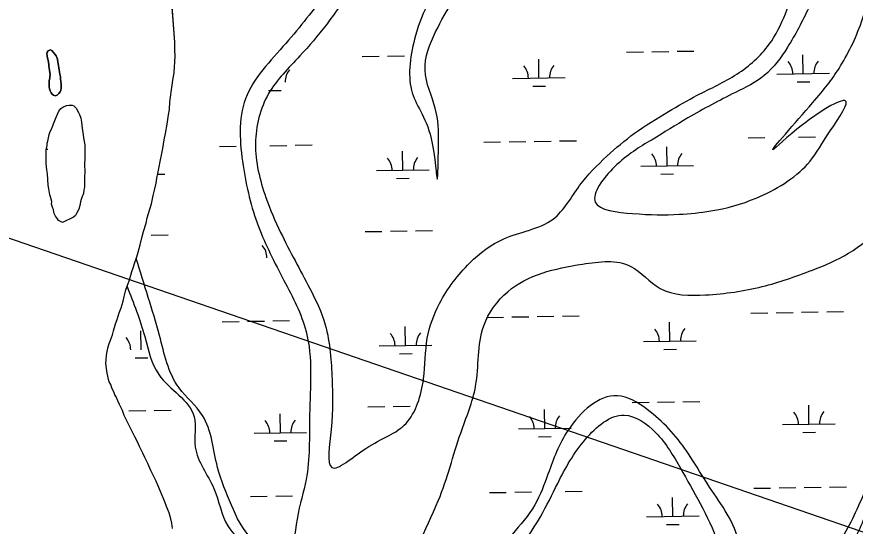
# Model space of a CAD drawing. Extents: x 3855477 to 3893699, y 299188 to 325115.
# Drawn here: x 3882289 to 3883881, y 321382 to 322349 of the extents above; entities that cross this region are included whole.
import ezdxf

# ---------------------------------------------------------------- set-up
doc = ezdxf.new("R2010")
doc.units = 0
for name, color, linetype in [('V-TOPO-SHOR', 7, 'Continuous'), ('V-UTIL-LINE', 7, 'Continuous'), ('V-WETL-SWMP', 7, 'Continuous')]:
    doc.layers.add(name, color=color, linetype=linetype)

msp = doc.modelspace()

# ---------------------------------------------------------------- linework, layer by layer
at = {"layer": 'V-TOPO-SHOR'}
for points in [[(3882515.6, 321889.9), (3882516.6, 321893), (3882519.1, 321901.8), (3882523.3, 321915.8), (3882527, 321931.5), (3882529.4, 321941.4), (3882534.3, 321956.6), (3882536.7, 321967.1), (3882541.6, 321983.4), (3882544.6, 321993.9), (3882547.7, 322009.6), (3882550.2, 322019.5), (3882553.3, 322033), (3882555.1, 322042.3), (3882556.4, 322051), (3882559.5, 322063.9), (3882561.3, 322073.8), (3882564.4, 322089), (3882566.3, 322098.9), (3882568.8, 322115.2), (3882571.3, 322126.9), (3882574.4, 322145), (3882576.9, 322162.5), (3882578.8, 322172.4), (3882579.5, 322187), (3882580.8, 322196.4), (3882582.7, 322209.8), (3882584, 322218.6), (3882585.2, 322228.5), (3882586.5, 322235.5), (3882587.7, 322242.5), (3882588.5, 322254.2), (3882589.1, 322261.8), (3882589.3, 322275.2), (3882588.8, 322284.6), (3882589, 322300.4), (3882581.3, 322399.3)], [(3882351.5, 322232.3), (3882350.2, 322227.5), (3882350.2, 322221.9), (3882350.1, 322218.7), (3882350.5, 322215.4), (3882351.3, 322211.8), (3882352.4, 322208.2), (3882354.4, 322204.5), (3882356.4, 322202.1), (3882358.4, 322199.7), (3882361.6, 322198.8), (3882365.6, 322200), (3882368.9, 322202.8), (3882371.3, 322206.4), (3882372.5, 322209.2), (3882373, 322213.2), (3882373, 322217.6), (3882373.1, 322221.6), (3882372.3, 322224.9), (3882371.6, 322231.3), (3882371.6, 322234.5), (3882370.9, 322239.7), (3882370.1, 322244.2), (3882369.4, 322247.8), (3882369, 322251), (3882368.2, 322255.9), (3882367.1, 322262.7), (3882366, 322268.3), (3882365.2, 322271.6), (3882364, 322274.4), (3882361.2, 322278), (3882358.1, 322281.7), (3882355.7, 322284.5), (3882352.1, 322285.8), (3882348.4, 322284.2), (3882346.4, 322281.8), (3882346, 322278.2), (3882346.7, 322274.6), (3882347.5, 322270.2), (3882348.3, 322266.5), (3882349, 322262.1), (3882349.8, 322258.5), (3882349.7, 322254.8), (3882350.5, 322251.2), (3882351.3, 322247.2), (3882351.6, 322242.8), (3882352, 322238.7), (3882351.5, 322235.1), (3882351.5, 322232.3)], [(3882375.8, 321958), (3882368.2, 321962.1), (3882365.9, 321965.1), (3882362.5, 321970.4), (3882360.2, 321975.1), (3882359, 321978), (3882358.5, 321982.7), (3882357.4, 321985.6), (3882355.1, 321992.7), (3882355.2, 321998), (3882352.9, 322006.7), (3882351.8, 322010.9), (3882349.6, 322022), (3882348.5, 322029), (3882348, 322039.5), (3882347, 322050.7), (3882345.9, 322058.3), (3882344.9, 322070), (3882344.4, 322078.2), (3882344.5, 322089.3), (3882344.6, 322096.3), (3882346.4, 322104.5), (3882346.4, 322108.6), (3882347.7, 322112.6), (3882348.9, 322119.1), (3882350.7, 322125.5), (3882352.5, 322130.7), (3882354.9, 322135.4), (3882356.7, 322140.6), (3882359.8, 322148.8), (3882362.2, 322155.2), (3882366.4, 322163.9), (3882368.8, 322169.7), (3882372.3, 322174.4), (3882376.4, 322177.2), (3882383.5, 322180.1), (3882388.2, 322181.2), (3882394, 322181.1), (3882397.5, 322179.9), (3882401.6, 322175.2), (3882406.2, 322167), (3882407.9, 322162.9), (3882410.7, 322156.4), (3882411.8, 322148.8), (3882412.3, 322142.9), (3882413.4, 322132.4), (3882414.5, 322128.9), (3882415, 322124.8), (3882415.6, 322118.9), (3882417.8, 322105.4), (3882418.2, 322092), (3882418.1, 322082), (3882417.3, 322066.3), (3882417.8, 322056.3), (3882417.6, 322042.3), (3882417.6, 322034.1), (3882417.5, 322025.3), (3882416.2, 322020.1), (3882415.6, 322013.1), (3882414.4, 322010.2), (3882413.2, 322007.3), (3882411.3, 322002), (3882410.1, 321997.3), (3882408.9, 321990.3), (3882406.5, 321983.4), (3882402.3, 321975.2), (3882400.5, 321971.7), (3882396.4, 321968.3), (3882375.8, 321958)], [(3882584.6, 321377.1), (3882583, 321387.6), (3882581.3, 321395.8), (3882577.9, 321407), (3882573.4, 321419.3), (3882570, 321428.1), (3882564.8, 321439.9), (3882562, 321447.5), (3882556.9, 321459.3), (3882553.4, 321466.9), (3882547.7, 321478.7), (3882543.1, 321487.5), (3882537.4, 321500.4), (3882532.3, 321512.2), (3882528.3, 321520.4), (3882522, 321532.8), (3882518, 321541.6), (3882512.8, 321551), (3882507.7, 321561.6), (3882500.3, 321576.8), (3882492.8, 321591.5), (3882489.4, 321601.5), (3882483.7, 321612.7), (3882480.9, 321619.8), (3882477.4, 321627.4), (3882475.1, 321630.9), (3882473.4, 321636.8), (3882470, 321642.7), (3882468.9, 321646.2), (3882467.2, 321650.9), (3882464.3, 321655.6), (3882463.2, 321660.3), (3882461.5, 321666.7), (3882460.4, 321672), (3882459.3, 321680.8), (3882457.7, 321690.2), (3882458.3, 321697.2), (3882459, 321706.5), (3882460.3, 321713), (3882462.1, 321722.3), (3882464.5, 321728.7), (3882466.9, 321734.5), (3882470.5, 321745), (3882472.4, 321752.6), (3882476.6, 321766), (3882479.6, 321774.1), (3882483.3, 321787), (3882486.9, 321796.3), (3882490.6, 321809.1), (3882493, 321817.8), (3882496.1, 321830.1), (3882498.3, 321836.6)]]:
    msp.add_lwpolyline(points, dxfattribs=at)
for points in [[(3883204.6, 323184.1), (3883137.7, 323125.1), (3883047.8, 323169.9), (3882979, 323147.9), (3882966, 323067.4), (3882911.3, 322997.9), (3882856.5, 322960.2), (3882875.7, 322892), (3882913.2, 322841.3), (3882974.7, 322828.9), (3883024.1, 322767.7), (3883063.4, 322663), (3883100.9, 322564.6), (3883047.7, 322507), (3882994.1, 322472), (3882924.2, 322398.7), (3882876.1, 322333), (3882826.3, 322274.3), (3882767.1, 322202.9), (3882742, 322108.2), (3882761.8, 322005.9), (3882789.8, 321939.3), (3882845.2, 321832.9), (3882874.5, 321763.7), (3882887.5, 321661), (3882885.6, 321565.3), (3882887.3, 321493), (3882951.4, 321529.2), (3883028, 321576.9), (3883061.1, 321661.1), (3883068.3, 321738.3), (3883091.6, 321804.6), (3883149.1, 321881.6), (3883213.5, 321927.3), (3883307.1, 321964.8), (3883357.5, 322028.1), (3883409.4, 322084), (3883461.6, 322127.5), (3883526, 322168.8), (3883580.9, 322199.7), (3883656, 322239.9), (3883717.5, 322296.5), (3883748, 322354), (3883774.2, 322426), (3883805.5, 322519.5), (3883819.6, 322584.8), (3883819.9, 322669.9), (3883823.4, 322762.8), (3883796.8, 322839.4), (3883769.8, 322912.3), (3883801.4, 322977)], [(3883382.5, 323040.4), (3883352.8, 322994.6), (3883274.7, 322964.1), (3883188.6, 322910.6), (3883177.4, 322816.4), (3883178.9, 322743.9), (3883185.4, 322667.1), (3883194.6, 322596.3), (3883185.3, 322514.7), (3883134, 322451.2), (3883072.2, 322378), (3883045.9, 322312.9), (3883038.2, 322209.7), (3883075.6, 322117.9), (3883087.3, 322040.3), (3883089.5, 322102.9), (3883083.4, 322175.1), (3883064, 322247.5), (3883084.1, 322319.9), (3883118.7, 322380), (3883193.4, 322458), (3883236.8, 322516), (3883236.6, 322588.1), (3883202.7, 322677.6), (3883194.1, 322785.2), (3883210.6, 322869.5), (3883253.9, 322921.7), (3883334.1, 322940.2), (3883390.9, 322987.4), (3883407.8, 323035.6)], [(3883829, 322848.5), (3883835.6, 322829), (3883848.8, 322756.2), (3883845.7, 322684.1), (3883856.1, 322583.4), (3883849.2, 322497.3), (3883821.9, 322429.9), (3883792.4, 322365.7), (3883752.1, 322290.9), (3883708, 322237.3), (3883653.1, 322205), (3883563.1, 322156.7), (3883494.9, 322115.4), (3883423.8, 322063.8), (3883387.1, 321997), (3883457.9, 321975.2), (3883546.9, 321973.8), (3883606.7, 321980.1), (3883692.6, 322004.5), (3883790.1, 322069.1), (3883827, 322122.6), (3883863.4, 322187.1), (3883780.4, 322143.6), (3883724.4, 322096.3), (3883799.7, 322185.3), (3883849.9, 322250.6), (3883892.5, 322338.8), (3883916.4, 322434.8), (3883927.9, 322538.5), (3883922.5, 322622.2), (3883944.6, 322712.4), (3883963.8, 322822.3), (3883898.8, 322914), (3883852.3, 322941.8)], [(3882569.4, 322917), (3882647.4, 322917.9), (3882712, 322917.2), (3882776.8, 322920.2), (3882837.6, 322906.4), (3882879.5, 322821.6), (3882935.1, 322783), (3882998, 322717.2), (3883022.2, 322649.9), (3883061.8, 322586.1), (3883009.2, 322517.3), (3882952.9, 322470.5), (3882878, 322393.3), (3882799.8, 322298.2), (3882723.1, 322193.2), (3882718.6, 322066.2), (3882747.7, 321950.7), (3882796.2, 321848.3), (3882838.2, 321751.2), (3882844.9, 321593.2), (3882838.4, 321470.6), (3882821.1, 321395.2), (3882798.5, 321326.9), (3882737.9, 321354.9), (3882696.4, 321421.8), (3882670.1, 321493.4), (3882641.4, 321592.1), (3882596.9, 321644.2), (3882559.9, 321743.8), (3882538.4, 321816), (3882515.6, 321889.9)], [(3883194.7, 321185.6), (3883200, 321245.1), (3883282.9, 321399.6), (3883315.9, 321463), (3883368.8, 321547.1), (3883442, 321592.6), (3883502.2, 321559.1), (3883548.7, 321491.7), (3883586.3, 321424.7), (3883619.9, 321349.4), (3883633.8, 321284.8), (3883635.4, 321204.1), (3883635.5, 321153.9), (3883705.5, 321047.5), (3883690.2, 320967), (3883727, 321063.7), (3883672, 321209.1), (3883753.2, 321240), (3883834.3, 321277), (3883870.7, 321337), (3883907.1, 321419.2), (3883936.2, 321487.6), (3883985.2, 321538.6), (3884058.3, 321572.2), (3884101.1, 321655.1), (3884058.9, 321755.8), (3884030.8, 321841.6), (3884042, 321968.6), (3884078.9, 322027.8), (3884144.5, 322093.4), (3884230.6, 322167.5), (3884293.2, 322211.8), (3884352.3, 322257.2), (3884435.6, 322322.4), (3884532.8, 322396.1), (3884598.1, 322470.8), (3884664.3, 322585.7), (3884702.2, 322625.7)], [(3883046.4, 321226.9), (3883038, 321261.4), (3883089.2, 321429.9), (3883131.7, 321558.5), (3883160, 321647.7), (3883175.5, 321762), (3883220.9, 321826.8), (3883362.9, 321879.2), (3883454.5, 321874.9), (3883510.3, 321833.2), (3883596.7, 321820.7), (3883704, 321836.6), (3883799.3, 321867.8), (3883868.2, 321899.9), (3883928.3, 321950.1), (3883978.6, 322019.1), (3884036.2, 322100.7), (3884082.9, 322147.8), (3884143.9, 322172.2), (3884154.8, 322158)], [(3884154.8, 322158), (3884107.5, 322100.2), (3884043.8, 322025.7), (3884007.5, 321962.8), (3884001.4, 321864), (3884013.2, 321795.4), (3884046.7, 321711.8), (3884051.1, 321623.6), (3883976.6, 321571), (3883904.7, 321462.1), (3883859.8, 321366.5), (3883818.6, 321310.4), (3883750.7, 321269.8), (3883678.7, 321297.3), (3883659.1, 321355.7), (3883600.1, 321462.2), (3883560.4, 321524.5), (3883485.8, 321603.3), (3883429.2, 321629.3), (3883336.1, 321564.7), (3883297.4, 321480.5), (3883272.3, 321422.3), (3883229.3, 321366.2), (3883170.1, 321300.1), (3883111, 321236.7)], [(3882498.3, 321836.6), (3882531.9, 321741.5), (3882558.5, 321669.5), (3882625.6, 321589.4), (3882627.8, 321532), (3882663.2, 321453), (3882689.6, 321382.1), (3882766.1, 321304.3), (3882801, 321227.2), (3882847.3, 321155.8), (3882882.8, 321095.2), (3882894.2, 321074.6)]]:
    msp.add_spline(points, degree=3, dxfattribs=at)
at = {"layer": 'V-UTIL-LINE'}
msp.add_lwpolyline([(3878833.4, 323112.8), (3887889.7, 319996.5), (3891385.6, 317757.3)], dxfattribs=at)
at = {"layer": 'V-WETL-SWMP'}
for p, q in [((3882589, 322300.4), (3882581.3, 322399.3)), ((3882588.8, 322284.6), (3882589, 322300.4)), ((3882589.3, 322275.2), (3882588.8, 322284.6)), ((3882589.1, 322261.8), (3882589.3, 322275.2)), ((3883446.5, 322281.6), (3883478.5, 322282.1)), ((3883494.5, 322282.4), (3883526.5, 322282.9)), ((3883542.5, 322283.2), (3883574.5, 322283.7)), ((3883782.1, 322240.6), (3883781.5, 322276.6)), ((3882588.5, 322254.2), (3882589.1, 322261.8)), ((3882944.7, 322273.4), (3882976.7, 322273.9)), ((3882992.7, 322274.2), (3883024.7, 322274.7)), ((3883280.3, 322232.4), (3883279.7, 322268.4)), ((3882587.7, 322242.5), (3882588.5, 322254.2)), ((3882584, 322218.6), (3882585.2, 322228.5)), ((3882585.2, 322228.5), (3882586.5, 322235.5)), ((3882586.5, 322235.5), (3882587.7, 322242.5)), ((3883230.3, 322231.6), (3883330.2, 322233.3)), ((3883732.1, 322239.8), (3883832.1, 322241.4)), ((3882582.7, 322209.8), (3882584, 322218.6)), ((3883268.5, 322216.8), (3883292.5, 322217.2)), ((3883770.3, 322225), (3883794.3, 322225.4)), ((3882579.5, 322187), (3882580.8, 322196.4)), ((3882580.8, 322196.4), (3882582.7, 322209.8)), ((3882766.7, 322208.6), (3882790.7, 322209)), ((3882578.8, 322172.4), (3882579.5, 322187)), ((3882576.9, 322162.5), (3882578.8, 322172.4)), ((3882574.4, 322145), (3882576.9, 322162.5)), ((3882571.3, 322126.9), (3882574.4, 322145)), ((3882568.8, 322115.2), (3882571.3, 322126.9)), ((3883677.2, 322118.8), (3883709.2, 322119.3)), ((3883773.2, 322120.4), (3883805.2, 322120.9)), ((3882566.3, 322098.9), (3882568.8, 322115.2)), ((3882673.5, 322102.5), (3882705.5, 322103)), ((3882769.5, 322104), (3882801.5, 322104.6)), ((3882817.5, 322104.8), (3882849.5, 322105.3)), ((3883175.4, 322110.7), (3883207.4, 322111.2)), ((3883223.4, 322111.4), (3883255.4, 322112)), ((3883271.4, 322112.2), (3883303.4, 322112.7)), ((3883319.4, 322113), (3883351.4, 322113.5)), ((3883523.5, 322065.6), (3883522.9, 322101.6)), ((3882344.7, 322097.1), (3882347.7, 322097.2)), ((3882561.3, 322073.8), (3882564.4, 322089)), ((3882564.4, 322089), (3882566.3, 322098.9)), ((3883021.6, 322057.4), (3883021, 322093.4)), ((3882559.5, 322063.9), (3882561.3, 322073.8)), ((3882556.4, 322051), (3882559.5, 322063.9)), ((3882971.6, 322056.6), (3883071.6, 322058.2)), ((3883473.5, 322064.8), (3883573.5, 322066.4)), ((3882553.3, 322033), (3882555.1, 322042.3)), ((3882555.1, 322042.3), (3882556.4, 322051)), ((3882556.2, 322049.8), (3882569.8, 322050)), ((3883009.9, 322041.8), (3883033.9, 322042.2)), ((3883511.7, 322050), (3883535.7, 322050.3)), ((3882550.2, 322019.5), (3882553.3, 322033)), ((3882544.6, 321993.9), (3882547.7, 322009.6)), ((3882547.7, 322009.6), (3882550.2, 322019.5)), ((3882541.6, 321983.4), (3882544.6, 321993.9)), ((3882536.7, 321967.1), (3882541.6, 321983.4)), ((3882529.4, 321941.4), (3882534.3, 321956.6)), ((3882534.3, 321956.6), (3882536.7, 321967.1)), ((3882527, 321931.5), (3882529.4, 321941.4)), ((3882950.1, 321940.8), (3882982.1, 321941.3)), ((3882998.1, 321941.6), (3883030.1, 321942.1)), ((3883046.1, 321942.4), (3883078.1, 321942.9)), ((3882523.3, 321915.8), (3882527, 321931.5)), ((3882527.6, 321933.9), (3882528.3, 321933.9)), ((3882544.3, 321934.2), (3882576.3, 321934.7)), ((3882519.1, 321901.8), (3882523.3, 321915.8)), ((3882512.4, 321880.2), (3882516.6, 321893)), ((3882516.6, 321893), (3882519.1, 321901.8)), ((3882510, 321872), (3882512.4, 321880.2)), ((3882505.7, 321858.1), (3882507.5, 321865.1)), ((3882507.5, 321865.1), (3882510, 321872)), ((3882498.5, 321837.1), (3882502.1, 321847.6)), ((3882502.1, 321847.6), (3882505.7, 321858.1)), ((3882493, 321817.8), (3882496.1, 321830.1)), ((3882496.1, 321830.1), (3882498.5, 321837.1)), ((3882490.6, 321809.1), (3882493, 321817.8)), ((3882486.9, 321796.3), (3882490.6, 321809.1)), ((3882479.6, 321774.1), (3882483.3, 321787)), ((3882483.3, 321787), (3882486.9, 321796.3)), ((3883682.6, 321786.2), (3883714.6, 321786.7)), ((3883730.6, 321787), (3883762.6, 321787.5)), ((3883778.6, 321787.8), (3883810.6, 321788.3)), ((3883826.6, 321788.5), (3883858.6, 321789.1)), ((3882472.4, 321752.6), (3882476.6, 321766)), ((3882476.6, 321766), (3882479.6, 321774.1)), ((3882679, 321769.8), (3882711, 321770.4)), ((3882727, 321770.6), (3882758.9, 321771.1)), ((3882774.9, 321771.4), (3882806.9, 321771.9)), ((3883180.8, 321778), (3883212.8, 321778.5)), ((3883228.8, 321778.8), (3883260.8, 321779.3)), ((3883276.8, 321779.6), (3883308.8, 321780.1)), ((3883324.8, 321780.4), (3883356.8, 321780.9)), ((3883528.9, 321732.9), (3883528.3, 321768.9)), ((3882470.5, 321745), (3882472.4, 321752.6)), ((3882525.2, 321716.6), (3882524.6, 321752.6)), ((3883027.1, 321724.8), (3883026.5, 321760.8)), ((3882464.5, 321728.7), (3882466.9, 321734.5)), ((3882466.9, 321734.5), (3882470.5, 321745)), ((3883478.9, 321732.1), (3883578.9, 321733.8)), ((3882460.3, 321713), (3882462.1, 321722.3)), ((3882462.1, 321722.3), (3882464.5, 321728.7)), ((3882977.1, 321724), (3883077, 321725.6)), ((3882458.3, 321697.2), (3882459, 321706.5)), ((3882459, 321706.5), (3882460.3, 321713)), ((3883015.3, 321709.1), (3883039.3, 321709.5)), ((3883517.1, 321717.3), (3883541.1, 321717.7)), ((3882457.7, 321690.2), (3882458.3, 321697.2)), ((3882459.3, 321680.8), (3882457.7, 321690.2)), ((3882513.5, 321701), (3882537.5, 321701.4)), ((3882460.4, 321672), (3882459.3, 321680.8)), ((3882461.5, 321666.7), (3882460.4, 321672)), ((3882463.2, 321660.3), (3882461.5, 321666.7)), ((3882464.3, 321655.6), (3882463.2, 321660.3)), ((3882467.2, 321650.9), (3882464.3, 321655.6)), ((3882468.9, 321646.2), (3882467.2, 321650.9)), ((3882470, 321642.7), (3882468.9, 321646.2)), ((3882473.4, 321636.8), (3882470, 321642.7)), ((3882475.1, 321630.9), (3882473.4, 321636.8)), ((3882477.4, 321627.4), (3882475.1, 321630.9)), ((3882480.9, 321619.7), (3882477.4, 321627.4)), ((3882483.7, 321612.7), (3882480.9, 321619.7)), ((3882489.4, 321601.5), (3882483.7, 321612.7)), ((3882955.5, 321608.2), (3882987.5, 321608.7)), ((3883003.5, 321608.9), (3883035.5, 321609.5)), ((3883457.4, 321616.3), (3883489.4, 321616.9)), ((3883505.4, 321617.1), (3883537.4, 321617.6)), ((3883553.4, 321617.9), (3883585.4, 321618.4)), ((3883792.9, 321575.4), (3883792.3, 321611.4)), ((3882492.8, 321591.5), (3882489.4, 321601.5)), ((3882500.3, 321576.8), (3882492.8, 321591.5)), ((3882501.7, 321600.8), (3882533.7, 321601.3)), ((3882549.7, 321601.5), (3882581.7, 321602.1)), ((3882789.3, 321559), (3882788.7, 321595)), ((3883291.1, 321567.2), (3883290.5, 321603.2)), ((3882507.7, 321561.6), (3882500.3, 321576.8)), ((3883742.9, 321574.5), (3883842.9, 321576.2)), ((3882512.8, 321551), (3882507.7, 321561.6)), ((3882739.3, 321558.2), (3882839.2, 321559.8)), ((3883241.1, 321566.4), (3883341.1, 321568)), ((3883781.2, 321559.7), (3883805.2, 321560.1)), ((3882518, 321541.6), (3882512.8, 321551)), ((3882777.5, 321543.4), (3882801.5, 321543.8)), ((3883279.3, 321551.6), (3883303.3, 321552)), ((3882522, 321532.7), (3882518, 321541.6)), ((3882528.3, 321520.4), (3882522, 321532.7)), ((3882532.3, 321512.2), (3882528.3, 321520.4)), ((3882537.4, 321500.4), (3882532.3, 321512.2)), ((3882543.1, 321487.5), (3882537.4, 321500.4)), ((3882547.7, 321478.7), (3882543.1, 321487.5)), ((3882553.4, 321466.9), (3882547.7, 321478.7)), ((3882556.9, 321459.3), (3882553.4, 321466.9)), ((3882562, 321447.5), (3882556.9, 321459.3)), ((3882564.8, 321439.9), (3882562, 321447.5)), ((3883330.2, 321447.7), (3883362.2, 321448.3)), ((3883688.1, 321453.6), (3883720.1, 321454.1)), ((3883736.1, 321454.3), (3883768, 321454.9)), ((3883784, 321455.1), (3883816, 321455.7)), ((3883832, 321455.9), (3883864, 321456.4)), ((3882570, 321428.1), (3882564.8, 321439.9)), ((3882732.4, 321438), (3882764.4, 321438.5)), ((3882780.4, 321438.8), (3882812.4, 321439.3)), ((3883186.2, 321445.4), (3883218.2, 321445.9)), ((3883234.2, 321446.2), (3883266.2, 321446.7)), ((3883534.3, 321400.3), (3883533.7, 321436.3)), ((3882573.4, 321419.3), (3882570, 321428.1)), ((3882577.9, 321407), (3882573.4, 321419.3)), ((3882581.3, 321395.8), (3882577.9, 321407)), ((3883484.3, 321399.5), (3883584.3, 321401.1)), ((3882583, 321387.6), (3882581.3, 321395.8)), ((3882584.6, 321377.1), (3882583, 321387.6)), ((3883522.6, 321384.7), (3883546.6, 321385.1))]:
    msp.add_line(p, q, dxfattribs=at)
for points in [[(3882350.2, 322227.5), (3882351.5, 322232.3), (3882351.5, 322235.1), (3882352, 322238.7), (3882351.6, 322242.8), (3882351.3, 322247.2), (3882350.5, 322251.2), (3882349.7, 322254.8), (3882349.8, 322258.5), (3882349, 322262.1), (3882348.2, 322266.5), (3882347.5, 322270.2), (3882346.7, 322274.6), (3882346, 322278.2), (3882346.4, 322281.8), (3882348.4, 322284.2), (3882352.1, 322285.8), (3882355.7, 322284.5), (3882358.1, 322281.7), (3882361.2, 322278), (3882364, 322274.4), (3882365.2, 322271.6), (3882366, 322268.3), (3882367.1, 322262.7), (3882368.2, 322255.9), (3882369, 322251), (3882369.4, 322247.8), (3882370.1, 322244.2), (3882370.9, 322239.7), (3882371.6, 322234.5), (3882371.6, 322231.3), (3882372.3, 322224.8), (3882373.1, 322221.6), (3882373, 322217.6), (3882373, 322213.2), (3882372.5, 322209.2), (3882371.3, 322206.4), (3882368.9, 322202.8), (3882365.6, 322200), (3882361.6, 322198.8), (3882358.4, 322199.7), (3882356.4, 322202.1), (3882354.4, 322204.5), (3882352.4, 322208.2), (3882351.3, 322211.8), (3882350.5, 322215.4), (3882350.1, 322218.7), (3882350.2, 322221.9)], [(3882375.8, 321958), (3882368.2, 321962.1), (3882365.9, 321965.1), (3882362.5, 321970.4), (3882360.2, 321975.1), (3882359, 321978), (3882358.5, 321982.7), (3882357.4, 321985.6), (3882355.1, 321992.7), (3882355.2, 321998), (3882352.9, 322006.7), (3882351.8, 322010.9), (3882349.6, 322022), (3882348.5, 322029), (3882348, 322039.5), (3882347, 322050.7), (3882345.9, 322058.3), (3882344.9, 322070), (3882344.4, 322078.2), (3882344.5, 322089.3), (3882344.6, 322096.3), (3882346.4, 322104.5), (3882346.4, 322108.6), (3882347.7, 322112.6), (3882348.9, 322119.1), (3882350.7, 322125.5), (3882352.5, 322130.7), (3882354.9, 322135.4), (3882356.7, 322140.6), (3882359.8, 322148.8), (3882362.2, 322155.2), (3882366.4, 322163.9), (3882368.8, 322169.7), (3882372.3, 322174.4), (3882376.4, 322177.2), (3882383.5, 322180.1), (3882388.2, 322181.2), (3882394, 322181.1), (3882397.5, 322179.9), (3882401.6, 322175.2), (3882406.2, 322167), (3882407.9, 322162.9), (3882410.7, 322156.4), (3882411.8, 322148.8), (3882412.3, 322142.9), (3882413.4, 322132.4), (3882414.5, 322128.9), (3882415, 322124.8), (3882415.6, 322118.9), (3882417.8, 322105.4), (3882418.2, 322092), (3882418.1, 322082), (3882417.3, 322066.3), (3882417.8, 322056.3), (3882417.6, 322042.3), (3882417.6, 322034.1), (3882417.5, 322025.3), (3882416.2, 322020.1), (3882415.6, 322013.1), (3882414.4, 322010.2), (3882413.2, 322007.3), (3882411.3, 322002), (3882410.1, 321997.3), (3882408.9, 321990.3), (3882406.5, 321983.4), (3882402.3, 321975.2), (3882400.5, 321971.7), (3882396.4, 321968.3)]]:
    msp.add_lwpolyline(points, close=True, dxfattribs=at)
for centre, start, end in [((3883726.9, 322240.2), 0.1615, 41.7052), ((3883837.3, 322242), 140.1615, 181.7052), ((3882833.6, 322225.6), 140.1615, 181.7052), ((3883225, 322232), 0.1615, 41.7052), ((3883335.5, 322233.8), 140.1615, 181.7052), ((3883468.2, 322065.1), 0.1615, 41.7052), ((3883578.7, 322066.9), 140.1615, 181.7052), ((3882966.4, 322057), 0.1615, 41.7052), ((3883076.9, 322058.8), 140.1615, 181.7052), ((3882728.6, 321891.2), 0.1615, 41.7052), ((3883473.7, 321732.5), 0.1615, 41.7052), ((3883584.1, 321734.3), 140.1615, 181.7052), ((3882470, 321716.2), 0.1615, 41.7052), ((3882971.8, 321724.3), 0.1615, 41.7052), ((3883082.3, 321726.1), 140.1615, 181.7052), ((3883346.3, 321568.6), 140.1615, 181.7052), ((3883737.7, 321574.9), 0.1615, 41.7052), ((3883848.2, 321576.7), 140.1615, 181.7052), ((3882734, 321558.6), 0.1615, 41.7052), ((3882844.5, 321560.4), 140.1615, 181.7052), ((3883235.8, 321566.8), 0.1615, 41.7052), ((3883479.1, 321399.9), 0.1615, 41.7052), ((3883589.5, 321401.7), 140.1615, 181.7052)]:
    msp.add_arc(centre, 35.2, start, end, dxfattribs=at)

doc.saveas('drawing.dxf')
